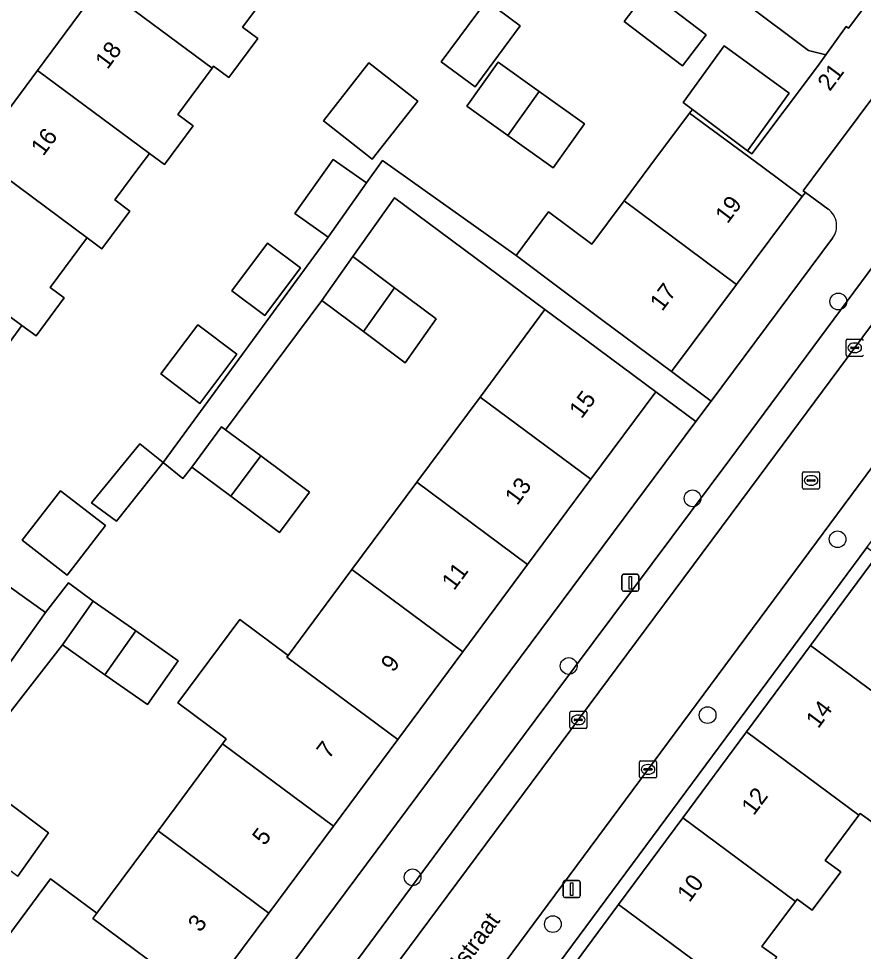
# Model space of a CAD drawing. Extents: x 160023 to 161302, y 384750 to 385707.
# Drawn here: x 160281.6 to 160331, y 385204.1 to 385258.6 of the extents above; entities that cross this region are included whole.
import ezdxf

# ---------------------------------------------------------------- set-up
doc = ezdxf.new("R2010")
doc.units = 0
for name, color, linetype in [('IMGEO_Boom', 7, 'Continuous'), ('IMGEO_Erf', 7, 'Continuous'), ('IMGEO_Kolk', 7, 'Continuous'), ('IMGEO_Lichtmast', 7, 'Continuous'), ('IMGEO_Openbare_ruimte_label', 7, 'Continuous'), ('IMGEO_Pand', 7, 'Continuous'), ('IMGEO_Pand_nummerreeks', 7, 'Continuous'), ('IMGEO_Parkeervlak_open', 7, 'Continuous'), ('IMGEO_Rijbaan_lokaal_open', 7, 'Continuous'), ('IMGEO_Rioolput', 7, 'Continuous'), ('IMGEO_Voetpad_open', 7, 'Continuous')]:
    doc.layers.add(name, color=color, linetype=linetype)

msp = doc.modelspace()

# ---------------------------------------------------------------- linework, layer by layer
at = {"layer": 'IMGEO_Boom'}
for centre in [(160329.488, 385242.097), (160320.969, 385230.593), (160329.447, 385228.201), (160313.73, 385220.796), (160321.85, 385217.924), (160304.608, 385208.445), (160312.806, 385205.712)]:
    msp.add_circle(centre, 0.489, dxfattribs=at)
at = {"layer": 'IMGEO_Erf'}
for points in [[(160279.03, 385250.674), (160282.679, 385255.599), (160286.371, 385260.582)], [(160296.627, 385260.769), (160294.672, 385258.131), (160295.564, 385257.47), (160293.869, 385255.181), (160292.975, 385255.843), (160292.901, 385255.743), (160290.885, 385253.022), (160291.778, 385252.36), (160290.102, 385250.099), (160289.223, 385250.75), (160288.667, 385250), (160287.208, 385248.03), (160288.086, 385247.38), (160286.453, 385245.175), (160285.582, 385245.821), (160285.548, 385245.775), (160283.428, 385242.914), (160284.246, 385242.308), (160282.601, 385240.087), (160281.774, 385240.7), (160279.698, 385237.897)], [(160304.851, 385231.534), (160308.547, 385236.513), (160312.345, 385241.629), (160303.542, 385248.163), (160301.114, 385244.72), (160303.547, 385242.903), (160305.979, 385241.087), (160304.171, 385238.519), (160301.738, 385240.336), (160299.305, 385242.153), (160293.68, 385234.594), (160295.735, 385233.073), (160298.585, 385230.964), (160296.838, 385228.604), (160293.988, 385230.713), (160291.699, 385232.408), (160291.186, 385231.748), (160290.027, 385232.684), (160299.668, 385245.865), (160297.723, 385247.243), (160299.964, 385250.404), (160301.908, 385249.026), (160302.842, 385250.344), (160310.652, 385244.789), (160312.557, 385247.339), (160315.079, 385245.454), (160316.973, 385247.989), (160318.476, 385250), (160320.79, 385253.098), (160320.956, 385253.32), (160320.415, 385253.724), (160322.811, 385257.03), (160326.622, 385254.269), (160324.186, 385250.907), (160324.439, 385250.718), (160328.264, 385255.838), (160328.756, 385256.52), (160327.753, 385256.762), (160323.944, 385259.608)], [(160328.902, 385247.492), (160327.561, 385248.475), (160327.383, 385248.236), (160323.536, 385243.087), (160319.738, 385238.003), (160322.058, 385236.276), (160329.154, 385245.808)], [(160279.609, 385203.188), (160283.445, 385208.354), (160286.151, 385206.345), (160289.729, 385211.165), (160293.5, 385216.245), (160293.72, 385216.542), (160290.895, 385218.639), (160294.508, 385223.506), (160297.333, 385221.408), (160301.06, 385226.428), (160304.851, 385231.534)], [(160279.783, 385226.316), (160283.153, 385223.929), (160284.498, 385225.658), (160285.944, 385224.589), (160288.425, 385222.841), (160290.906, 385221.093), (160289.105, 385218.536), (160286.624, 385220.284), (160284.142, 385222.031), (160278.886, 385215.286)], [(160336.127, 385200.117), (160341.701, 385207.476), (160339.711, 385208.906), (160341.732, 385211.72), (160341.161, 385212.143), (160344.87, 385217.305), (160338.322, 385222.387), (160336.165, 385219.481), (160337.081, 385218.801), (160335.434, 385216.583), (160334.539, 385217.247), (160334.446, 385217.121), (160332.454, 385214.437), (160333.332, 385213.785), (160331.654, 385211.523), (160330.765, 385212.182), (160330.692, 385212.083), (160328.723, 385209.43), (160329.627, 385208.76), (160327.963, 385206.517), (160327.077, 385207.174), (160326.977, 385207.039), (160325.026, 385204.411), (160325.885, 385203.773)], [(160280.896, 385212.87), (160283.324, 385211.047), (160281.537, 385208.511)]]:
    msp.add_lwpolyline(points, dxfattribs=at)
for points in [[(160316.967, 385258.465), (160318.351, 385260.286), (160321.766, 385257.69), (160320.382, 385255.869)], [(160308.257, 385254.646), (160306.282, 385256.11), (160308.929, 385259.676), (160310.902, 385258.213), (160308.689, 385255.228)], [(160299.391, 385252.657), (160302.047, 385256.043), (160304.904, 385253.802), (160302.249, 385250.416), (160301.857, 385250.723)], [(160310.181, 385251.8), (160307.772, 385253.517), (160309.603, 385256.085), (160312.011, 385254.368), (160314.661, 385252.479), (160312.831, 385249.911)], [(160294.039, 385242.72), (160296.132, 385245.505), (160298.056, 385244.058), (160295.963, 385241.274)], [(160292.179, 385236.145), (160289.893, 385237.863), (160292.05, 385240.731), (160294.335, 385239.013)], [(160321.167, 385235.078), (160318.822, 385236.82), (160315.024, 385231.705), (160311.328, 385226.726), (160307.537, 385221.619), (160303.741, 385216.506), (160299.977, 385211.436), (160296.205, 385206.356), (160292.392, 385201.22), (160288.745, 385196.308), (160291.037, 385194.602)], [(160290.027, 385232.684), (160287.304, 385229.252), (160285.843, 385230.333), (160288.666, 385233.783)], [(160284.412, 385226.102), (160281.782, 385228.14), (160284.031, 385231.038), (160286.658, 385229)], [(160320.394, 385211.918), (160324.124, 385216.951), (160327.865, 385221.999), (160331.76, 385227.256), (160331.146, 385227.711), (160301.036, 385187.071), (160301.646, 385186.619), (160305.468, 385191.776), (160309.106, 385196.686), (160312.95, 385201.873), (160316.644, 385206.857)]]:
    msp.add_lwpolyline(points, close=True, dxfattribs=at)
msp.add_arc((160328.19, 385246.525), 1.201, 323.3741, 53.6475, dxfattribs=at)
at = {"layer": 'IMGEO_Kolk'}
for p, q in [((160329.949, 385238.965), (160329.949, 385239.817)), ((160330.024, 385239.891), (160330.876, 385239.891)), ((160330.437, 385239.671), (160330.462, 385239.671)), ((160330.208, 385239.385), (160330.208, 385239.397)), ((160330.646, 385239.348), (160330.248, 385239.348)), ((160330.251, 385239.434), (160330.649, 385239.434)), ((160330.46, 385239.111), (160330.435, 385239.111)), ((160330.692, 385239.397), (160330.692, 385239.385)), ((160330.876, 385238.891), (160330.024, 385238.891)), ((160313.787, 385217.222), (160313.787, 385218.074)), ((160313.862, 385218.148), (160314.714, 385218.148)), ((160314.275, 385217.928), (160314.3, 385217.928)), ((160314.788, 385218.074), (160314.788, 385217.222)), ((160314.046, 385217.642), (160314.046, 385217.654)), ((160314.484, 385217.605), (160314.086, 385217.605)), ((160314.089, 385217.691), (160314.487, 385217.691)), ((160314.298, 385217.368), (160314.273, 385217.368)), ((160314.53, 385217.654), (160314.53, 385217.642)), ((160314.714, 385217.148), (160313.862, 385217.148)), ((160317.867, 385214.326), (160317.867, 385215.178)), ((160317.942, 385215.252), (160318.794, 385215.252)), ((160318.355, 385215.032), (160318.38, 385215.032)), ((160318.868, 385215.178), (160318.868, 385214.326)), ((160318.126, 385214.746), (160318.126, 385214.758)), ((160318.564, 385214.709), (160318.166, 385214.709)), ((160318.169, 385214.795), (160318.567, 385214.795)), ((160318.378, 385214.472), (160318.353, 385214.472)), ((160318.61, 385214.758), (160318.61, 385214.746)), ((160318.794, 385214.252), (160317.942, 385214.252))]:
    msp.add_line(p, q, dxfattribs=at)
for points in [[(160329.949, 385238.965), (160329.949, 385239.817)], [(160330.024, 385239.891), (160330.876, 385239.891)], [(160330.876, 385238.891), (160330.024, 385238.891)], [(160313.787, 385217.222), (160313.787, 385218.074)], [(160313.862, 385218.148), (160314.714, 385218.148)], [(160314.788, 385218.074), (160314.788, 385217.222)], [(160314.714, 385217.148), (160313.862, 385217.148)], [(160317.867, 385214.326), (160317.867, 385215.178)], [(160317.942, 385215.252), (160318.794, 385215.252)], [(160318.868, 385215.178), (160318.868, 385214.326)], [(160318.794, 385214.252), (160317.942, 385214.252)]]:
    msp.add_lwpolyline(points, dxfattribs=at)
for centre, radius, start, end in [((160330.026, 385239.815), 0.0765, 91.552, 178.448), ((160330.026, 385239.815), 0.0765, 91.552, 178.448), ((160330.874, 385239.815), 0.0765, 1.552, 88.448), ((160330.874, 385239.815), 0.0765, 1.552, 88.448), ((160330.248, 385239.394), 0.0403, 85.8775, 175.7526), ((160330.245, 385239.384), 0.0366, 178.938, 274.7102), ((160330.649, 385239.391), 0.043, 264.8664, 352.4533), ((160330.653, 385239.396), 0.0386, 1.7309, 96.639), ((160330.026, 385238.967), 0.0765, 181.552, 268.448), ((160330.026, 385238.967), 0.0765, 181.552, 268.448), ((160330.874, 385238.967), 0.0765, 271.552, 358.448), ((160330.874, 385238.967), 0.0765, 271.552, 358.448), ((160313.864, 385218.072), 0.0765, 91.552, 178.448), ((160313.864, 385218.072), 0.0765, 91.552, 178.448), ((160314.712, 385218.072), 0.0765, 1.552, 88.448), ((160314.712, 385218.072), 0.0765, 1.552, 88.448), ((160313.864, 385217.224), 0.0765, 181.552, 268.448), ((160313.864, 385217.224), 0.0765, 181.552, 268.448), ((160314.086, 385217.651), 0.0403, 85.8775, 175.7526), ((160314.083, 385217.641), 0.0366, 178.938, 274.7102), ((160314.487, 385217.648), 0.043, 264.8664, 352.4533), ((160314.491, 385217.653), 0.0386, 1.7309, 96.639), ((160314.712, 385217.224), 0.0765, 271.552, 358.448), ((160314.712, 385217.224), 0.0765, 271.552, 358.448), ((160317.944, 385215.176), 0.0765, 91.552, 178.448), ((160317.944, 385215.176), 0.0765, 91.552, 178.448), ((160318.792, 385215.176), 0.0765, 1.552, 88.448), ((160318.792, 385215.176), 0.0765, 1.552, 88.448), ((160318.166, 385214.755), 0.0403, 85.8775, 175.7526), ((160318.163, 385214.745), 0.0366, 178.938, 274.7102), ((160318.567, 385214.752), 0.043, 264.8664, 352.4533), ((160318.571, 385214.757), 0.0386, 1.7309, 96.639), ((160317.944, 385214.328), 0.0765, 181.552, 268.448), ((160317.944, 385214.328), 0.0765, 181.552, 268.448), ((160318.792, 385214.328), 0.0765, 271.552, 358.448), ((160318.792, 385214.328), 0.0765, 271.552, 358.448)]:
    msp.add_arc(centre, radius, start, end, dxfattribs=at)
for centre, major_axis, ratio, start_param, end_param in [((160330.436, 385239.391), (-0.387, 0.002), 0.722429, 4.712389, 7.853982), ((160330.461, 385239.391), (-0.39, 0.002), 0.717154, 1.570796, 4.712389), ((160314.274, 385217.648), (-0.387, 0.002), 0.722429, 4.712389, 7.853982), ((160314.299, 385217.648), (-0.39, 0.002), 0.717154, 1.570796, 4.712389), ((160318.354, 385214.752), (-0.387, 0.002), 0.722429, 4.712389, 7.853982), ((160318.379, 385214.752), (-0.39, 0.002), 0.717154, 1.570796, 4.712389)]:
    msp.add_ellipse(centre, major_axis=major_axis, ratio=ratio, start_param=start_param, end_param=end_param, dxfattribs=at)
at = {"layer": 'IMGEO_Lichtmast'}
for p, q in [((160316.838, 385225.26), (160316.838, 385226.06)), ((160316.838, 385226.06), (160316.838, 385225.26)), ((160316.938, 385226.16), (160317.728, 385226.16)), ((160317.728, 385226.16), (160316.938, 385226.16)), ((160317.828, 385226.06), (160317.828, 385225.26)), ((160317.828, 385225.26), (160317.828, 385226.06)), ((160317.728, 385225.16), (160316.938, 385225.16)), ((160316.938, 385225.16), (160317.728, 385225.16)), ((160313.411, 385207.357), (160313.411, 385208.157)), ((160313.411, 385208.157), (160313.411, 385207.357)), ((160313.511, 385208.257), (160314.301, 385208.257)), ((160314.301, 385208.257), (160313.511, 385208.257)), ((160314.401, 385208.157), (160314.401, 385207.357)), ((160314.401, 385207.357), (160314.401, 385208.157)), ((160314.301, 385207.257), (160313.511, 385207.257)), ((160313.511, 385207.257), (160314.301, 385207.257))]:
    msp.add_line(p, q, dxfattribs=at)
for points in [[(160317.258, 385226.035), (160317.408, 385226.035), (160317.408, 385225.285), (160317.258, 385225.285), (160317.258, 385226.035)], [(160313.831, 385208.132), (160313.981, 385208.132), (160313.981, 385207.382), (160313.831, 385207.382), (160313.831, 385208.132)]]:
    msp.add_lwpolyline(points, dxfattribs=at)
for centre, start, end in [((160316.938, 385226.06), 90, 180), ((160316.938, 385226.06), 90, 180), ((160317.728, 385226.06), 0, 90), ((160317.728, 385226.06), 360, 90), ((160316.938, 385225.26), 180, 270), ((160316.938, 385225.26), 180, 270), ((160317.728, 385225.26), 270, 0), ((160317.728, 385225.26), 270, 0), ((160313.511, 385208.157), 90, 180), ((160313.511, 385208.157), 90, 180), ((160314.301, 385208.157), 0, 90), ((160314.301, 385208.157), 360, 90), ((160313.511, 385207.357), 180, 270), ((160313.511, 385207.357), 180, 270), ((160314.301, 385207.357), 270, 0), ((160314.301, 385207.357), 270, 0)]:
    msp.add_arc(centre, 0.1, start, end, dxfattribs=at)
at = {"layer": 'IMGEO_Pand'}
for points in [[(160335.568, 385265.404), (160330.307, 385269.334), (160325.498, 385262.895), (160325.592, 385262.825), (160324.93, 385261.94), (160323.669, 385260.255), (160323.944, 385259.608), (160327.753, 385256.762), (160328.756, 385256.52), (160329.954, 385258.163), (160330.083, 385258.067), (160331.882, 385260.47)], [(160292.901, 385255.743), (160292.975, 385255.843), (160293.869, 385255.181), (160295.564, 385257.47), (160294.672, 385258.131), (160296.627, 385260.769), (160290.095, 385265.609), (160286.371, 385260.582)], [(160290.102, 385250.099), (160291.778, 385252.36), (160290.885, 385253.022), (160292.901, 385255.743), (160286.371, 385260.582), (160282.679, 385255.599), (160289.223, 385250.75)], [(160316.967, 385258.465), (160320.382, 385255.869), (160321.766, 385257.69), (160318.351, 385260.286)], [(160334.868, 385258.513), (160334.627, 385258.693), (160334.496, 385258.518), (160331.882, 385260.47), (160330.083, 385258.067), (160329.954, 385258.163), (160328.756, 385256.52), (160328.264, 385255.838), (160324.439, 385250.718), (160324.186, 385250.907), (160320.956, 385253.32), (160320.79, 385253.098), (160324.991, 385250), (160327.383, 385248.236), (160327.561, 385248.475), (160327.439, 385248.567), (160328.509, 385250)], [(160308.689, 385255.228), (160310.902, 385258.213), (160308.929, 385259.676), (160306.282, 385256.11), (160308.257, 385254.646)], [(160320.956, 385253.32), (160324.186, 385250.907), (160326.622, 385254.269), (160322.811, 385257.03), (160320.415, 385253.724)], [(160304.904, 385253.802), (160302.047, 385256.043), (160299.391, 385252.657), (160301.857, 385250.723), (160302.249, 385250.416)], [(160310.181, 385251.8), (160312.011, 385254.368), (160309.603, 385256.085), (160307.772, 385253.517)], [(160289.223, 385250.75), (160282.679, 385255.599), (160279.03, 385250.674), (160279.94, 385250), (160285.582, 385245.821), (160286.453, 385245.175), (160288.086, 385247.38), (160287.208, 385248.03), (160288.667, 385250)], [(160312.011, 385254.368), (160310.181, 385251.8), (160312.831, 385249.911), (160314.661, 385252.479)], [(160324.991, 385250), (160320.79, 385253.098), (160318.476, 385250), (160316.973, 385247.989), (160323.536, 385243.087), (160327.383, 385248.236)], [(160285.548, 385245.775), (160285.582, 385245.821), (160279.94, 385250), (160279.03, 385250.674), (160278.531, 385250), (160275.233, 385245.549), (160281.774, 385240.7), (160282.601, 385240.087), (160284.246, 385242.308), (160283.428, 385242.914)], [(160299.964, 385250.404), (160297.723, 385247.243), (160299.668, 385245.865), (160301.908, 385249.026)], [(160323.536, 385243.087), (160316.973, 385247.989), (160315.079, 385245.454), (160312.557, 385247.339), (160310.652, 385244.789), (160313.175, 385242.905), (160315.732, 385240.995), (160319.738, 385238.003)], [(160281.774, 385240.7), (160275.233, 385245.549), (160271.488, 385240.493), (160278.008, 385235.663), (160278.848, 385235.04), (160280.516, 385237.291), (160279.698, 385237.897)], [(160296.132, 385245.505), (160294.039, 385242.72), (160295.963, 385241.274), (160298.056, 385244.058)], [(160303.547, 385242.903), (160301.114, 385244.72), (160299.305, 385242.153), (160301.738, 385240.336)], [(160303.547, 385242.903), (160301.738, 385240.336), (160304.171, 385238.519), (160305.979, 385241.087)], [(160315.024, 385231.705), (160318.822, 385236.82), (160314.808, 385239.801), (160312.345, 385241.629), (160308.547, 385236.513)], [(160292.05, 385240.731), (160289.893, 385237.863), (160292.179, 385236.145), (160294.335, 385239.013)], [(160311.328, 385226.726), (160315.024, 385231.705), (160308.547, 385236.513), (160304.851, 385231.534)], [(160293.68, 385234.594), (160293.445, 385234.768), (160291.699, 385232.408), (160293.988, 385230.713), (160295.735, 385233.073)], [(160287.304, 385229.252), (160290.027, 385232.684), (160288.666, 385233.783), (160285.843, 385230.333)], [(160295.735, 385233.073), (160293.988, 385230.713), (160296.838, 385228.604), (160298.585, 385230.964)], [(160307.537, 385221.619), (160311.328, 385226.726), (160304.851, 385231.534), (160301.06, 385226.428)], [(160286.658, 385229), (160284.031, 385231.038), (160281.782, 385228.14), (160284.412, 385226.102)], [(160334.446, 385217.121), (160334.539, 385217.247), (160335.434, 385216.583), (160337.081, 385218.801), (160336.165, 385219.481), (160338.322, 385222.387), (160335.776, 385224.276), (160331.76, 385227.256), (160327.865, 385221.999)], [(160283.153, 385223.929), (160279.783, 385226.316), (160277.567, 385223.185), (160280.936, 385220.799), (160281.204, 385221.177)], [(160307.537, 385221.619), (160301.06, 385226.428), (160297.333, 385221.408), (160297.264, 385221.315), (160303.741, 385216.506)], [(160288.425, 385222.841), (160285.944, 385224.589), (160284.142, 385222.031), (160286.624, 385220.284)], [(160297.264, 385221.315), (160297.333, 385221.408), (160294.508, 385223.506), (160290.895, 385218.639), (160293.72, 385216.542), (160293.5, 385216.245), (160299.977, 385211.436), (160303.741, 385216.506)], [(160288.425, 385222.841), (160286.624, 385220.284), (160289.105, 385218.536), (160290.906, 385221.093)], [(160330.692, 385212.083), (160330.765, 385212.182), (160331.654, 385211.523), (160333.332, 385213.785), (160332.454, 385214.437), (160334.446, 385217.121), (160327.865, 385221.999), (160324.124, 385216.951)], [(160324.124, 385216.951), (160320.394, 385211.918), (160326.977, 385207.039), (160327.077, 385207.174), (160327.963, 385206.517), (160329.627, 385208.76), (160328.723, 385209.43), (160330.692, 385212.083)], [(160296.205, 385206.356), (160299.977, 385211.436), (160293.5, 385216.245), (160289.729, 385211.165)], [(160280.896, 385212.87), (160279.109, 385210.335), (160281.537, 385208.511), (160283.324, 385211.047)], [(160326.977, 385207.039), (160320.394, 385211.918), (160316.644, 385206.857), (160324.083, 385201.344), (160324.187, 385201.484), (160325.885, 385203.773), (160325.026, 385204.411)], [(160296.205, 385206.356), (160289.729, 385211.165), (160286.151, 385206.345), (160285.916, 385206.029), (160292.392, 385201.22)], [(160292.392, 385201.22), (160285.916, 385206.029), (160286.151, 385206.345), (160283.445, 385208.354), (160279.609, 385203.188), (160282.315, 385201.179), (160282.268, 385201.116), (160284.73, 385199.288), (160288.745, 385196.308)], [(160324.083, 385201.344), (160316.644, 385206.857), (160312.95, 385201.873), (160319.395, 385197.096), (160319.489, 385197.222), (160320.377, 385196.562), (160322.066, 385198.835), (160322.844, 385198.248), (160324.791, 385200.82)]]:
    msp.add_lwpolyline(points, close=True, dxfattribs=at)
at = {"layer": 'IMGEO_Parkeervlak_open'}
for points in [[(160324.865, 385231.862), (160338.325, 385250), (160343.367, 385256.794)], [(160339.449, 385254.836), (160331.618, 385244.302), (160323.154, 385232.858), (160311.767, 385217.629), (160307.587, 385211.992), (160299.736, 385201.388), (160297.814, 385198.803)], [(160297.273, 385194.799), (160297.606, 385195.246), (160302.789, 385202.19), (160324.865, 385231.862)]]:
    msp.add_lwpolyline(points, dxfattribs=at)
at = {"layer": 'IMGEO_Rijbaan_lokaal_open'}
for points in [[(160345.124, 385259.161), (160343.367, 385256.794), (160338.325, 385250), (160324.865, 385231.862), (160302.789, 385202.19), (160297.606, 385195.246), (160297.273, 385194.799), (160287.288, 385181.422), (160281.717, 385173.855)], [(160330.662, 385231.346), (160344.518, 385250), (160349.029, 385256.073)], [(160285.665, 385171.185), (160307.17, 385199.641), (160330.662, 385231.346)]]:
    msp.add_lwpolyline(points, dxfattribs=at)
at = {"layer": 'IMGEO_Rioolput'}
for p, q in [((160327.396, 385231.213), (160327.396, 385232.065)), ((160327.471, 385232.139), (160328.323, 385232.139)), ((160327.884, 385231.919), (160327.909, 385231.919)), ((160328.397, 385232.065), (160328.397, 385231.213)), ((160327.655, 385231.633), (160327.655, 385231.645)), ((160328.093, 385231.596), (160327.695, 385231.596)), ((160327.698, 385231.682), (160328.096, 385231.682)), ((160328.139, 385231.645), (160328.139, 385231.633)), ((160328.323, 385231.139), (160327.471, 385231.139)), ((160327.907, 385231.359), (160327.882, 385231.359))]:
    msp.add_line(p, q, dxfattribs=at)
for points in [[(160327.396, 385231.213), (160327.396, 385232.065)], [(160327.471, 385232.139), (160328.323, 385232.139)], [(160328.397, 385232.065), (160328.397, 385231.213)], [(160328.323, 385231.139), (160327.471, 385231.139)]]:
    msp.add_lwpolyline(points, dxfattribs=at)
for centre, radius, start, end in [((160327.473, 385232.063), 0.0765, 91.552, 178.448), ((160327.473, 385232.063), 0.0765, 91.552, 178.448), ((160328.321, 385232.063), 0.0765, 1.552, 88.448), ((160328.321, 385232.063), 0.0765, 1.552, 88.448), ((160327.695, 385231.642), 0.0403, 85.8775, 175.7526), ((160327.692, 385231.632), 0.0366, 178.938, 274.7102), ((160328.096, 385231.639), 0.043, 264.8664, 352.4533), ((160328.1, 385231.644), 0.0386, 1.7309, 96.639), ((160327.473, 385231.215), 0.0765, 181.552, 268.448), ((160327.473, 385231.215), 0.0765, 181.552, 268.448), ((160328.321, 385231.215), 0.0765, 271.552, 358.448), ((160328.321, 385231.215), 0.0765, 271.552, 358.448)]:
    msp.add_arc(centre, radius, start, end, dxfattribs=at)
for centre, major_axis, ratio, start_param, end_param in [((160327.883, 385231.639), (-0.387, 0.002), 0.722429, 4.712389, 7.853982), ((160327.908, 385231.639), (-0.39, 0.002), 0.717154, 1.570796, 4.712389)]:
    msp.add_ellipse(centre, major_axis=major_axis, ratio=ratio, start_param=start_param, end_param=end_param, dxfattribs=at)
at = {"layer": 'IMGEO_Voetpad_open'}
for points in [[(160343.367, 385256.794), (160345.124, 385259.161), (160336.475, 385266.714), (160335.568, 385265.404), (160331.882, 385260.47), (160334.496, 385258.518), (160334.627, 385258.693), (160334.868, 385258.513), (160328.509, 385250), (160327.439, 385248.567), (160327.561, 385248.475), (160328.902, 385247.492)], [(160355.176, 385252.701), (160349.029, 385256.073), (160344.518, 385250), (160330.662, 385231.346), (160307.17, 385199.641), (160285.665, 385171.185)], [(160307.587, 385211.992), (160311.767, 385217.629), (160323.154, 385232.858), (160331.618, 385244.302), (160339.449, 385254.836)], [(160285.101, 385167.027), (160287.026, 385167.6), (160288.691, 385170.149), (160293.316, 385176.811), (160298.52, 385184.142), (160299.938, 385186.055), (160300.161, 385185.89), (160301.036, 385187.071), (160331.146, 385227.711), (160332.068, 385228.956), (160339.723, 385239.288), (160340.358, 385238.798), (160347.851, 385248.772), (160348.06, 385248.616), (160347.915, 385248.423), (160350.494, 385246.499), (160353.107, 385250), (160354.267, 385251.555), (160355.176, 385252.701)], [(160329.154, 385245.808), (160322.058, 385236.276), (160321.167, 385235.078), (160291.037, 385194.602), (160290.104, 385193.348), (160288.648, 385191.418), (160283.01, 385183.811), (160278.34, 385177.119), (160276.724, 385174.717), (160278.204, 385171.664)], [(160282.268, 385201.116), (160273.491, 385207.633), (160276.681, 385212.159), (160278.468, 385214.694), (160278.886, 385215.286), (160284.142, 385222.031), (160285.944, 385224.589), (160284.498, 385225.658), (160283.153, 385223.929), (160281.204, 385221.177), (160280.936, 385220.799), (160274.306, 385211.532), (160272.271, 385208.523), (160270.177, 385209.939), (160270.275, 385210.084), (160265.205, 385213.852), (160264.383, 385212.747), (160265.701, 385211.768), (160269.652, 385208.832), (160270.799, 385207.98), (160274.701, 385205.079), (160276.081, 385204.053)], [(160297.814, 385198.803), (160299.736, 385201.388), (160307.587, 385211.992)]]:
    msp.add_lwpolyline(points, dxfattribs=at)
msp.add_lwpolyline([(160299.305, 385242.153), (160301.114, 385244.72), (160303.542, 385248.163), (160312.345, 385241.629), (160314.808, 385239.801), (160318.822, 385236.82), (160321.167, 385235.078), (160322.058, 385236.276), (160319.738, 385238.003), (160315.732, 385240.995), (160313.175, 385242.905), (160310.652, 385244.789), (160302.842, 385250.344), (160301.908, 385249.026), (160299.668, 385245.865), (160290.027, 385232.684), (160291.186, 385231.748), (160291.699, 385232.408), (160293.445, 385234.768), (160293.68, 385234.594)], close=True, dxfattribs=at)
msp.add_arc((160328.19, 385246.525), 1.201, 323.3741, 53.6475, dxfattribs=at)

# ---------------------------------------------------------------- texts
at = {"layer": 'IMGEO_Openbare_ruimte_label'}
msp.add_text('van Poppelstraat', height=1, rotation=53.4166, dxfattribs=at).set_placement((160303.779, 385197.855))
at = {"layer": 'IMGEO_Pand_nummerreeks'}
for s, rotation, p in [('18', 53.4686, (160286.773, 385255.615)), ('21', 53.245, (160328.988, 385254.336)), ('16', 53.4684, (160283.021, 385250.551)), ('19', 53.2388, (160323.012, 385246.598)), ('17', 53.2392, (160319.191, 385241.481)), ('15', 53.409, (160314.481, 385235.2)), ('13', 53.409, (160310.721, 385230.136)), ('11', 53.409, (160307.029, 385225.163)), ('9', 53.4111, (160303.476, 385220.377)), ('14', 53.4598, (160328.311, 385217.093)), ('7', 53.4111, (160299.716, 385215.313)), ('12', 53.4598, (160324.544, 385212.01)), ('5', 53.409, (160295.957, 385210.249)), ('10', 53.457, (160320.785, 385206.936)), ('3', 53.4111, (160292.197, 385205.185))]:
    msp.add_text(s, height=1, rotation=rotation, dxfattribs=at).set_placement(p)

doc.saveas('drawing.dxf')
